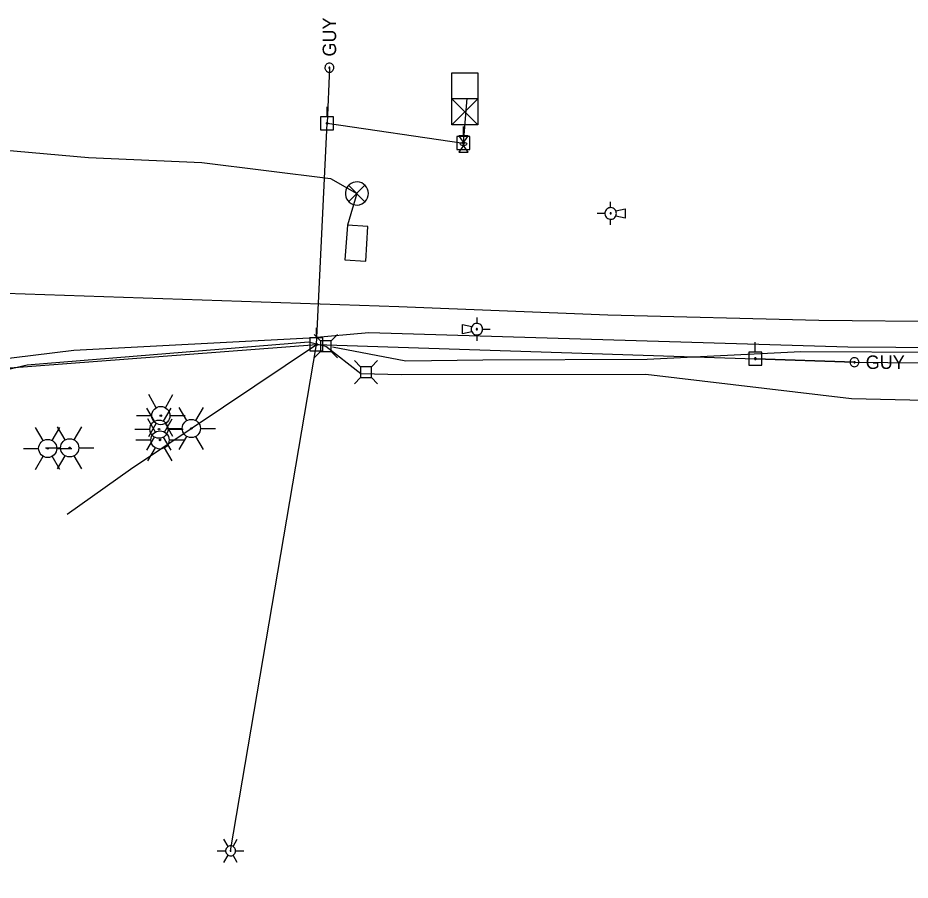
# Model space of a CAD drawing. Extents: x 596028 to 606371, y 330010 to 403088.
# Drawn here: x 603232.2 to 603487.2, y 365947.3 to 366193.6 of the extents above; entities that cross this region are included whole.
import ezdxf

# ---------------------------------------------------------------- set-up
doc = ezdxf.new("R2010")
doc.units = 0
for name, color, linetype in [('E_LTG', 7, 'Continuous'), ('E_RR_Utility', 7, 'Continuous'), ('E_SIG', 7, 'Continuous'), ('E_SIG_Conduit', 7, 'Continuous'), ('E_SIG_Loops', 7, 'Continuous'), ('E_UTL_AG', 7, 'Continuous'), ('E_UTL_E_Bold', 7, 'Continuous'), ('E_UTL_E_UG', 7, 'Continuous'), ('E_UTL_EGuyWire', 7, 'Continuous'), ('E_UTL_EPowerPole', 7, 'Continuous'), ('E_UTL_G_UG', 7, 'Continuous'), ('E_UTL_Overhead', 7, 'Continuous'), ('E_UTL_T', 7, 'Continuous'), ('E_UTL_T_UG', 7, 'Continuous')]:
    doc.layers.add(name, color=color, linetype=linetype)

# ---------------------------------------------------------------- blocks, each defined once
blk = doc.blocks.new('MTR')
at = {"layer": 'E_UTL_AG'}
for points in [[(-11.4, 19.8), (11.4, 19.8), (0, 3.8)], [(-11.4, -19.8), (11.4, -19.8), (0, -3.8)]]:
    blk.add_lwpolyline(points, close=True, dxfattribs=at)
blk.add_ellipse((0, 0), major_axis=(7.62, 0), ratio=0.5, dxfattribs=at)
blk = doc.blocks.new('_U262')
at = {"layer": 'E_UTL_E_Bold', "xscale": 0.005080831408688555, "yscale": 0.005080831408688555}
blk.add_blockref('MTR', (0, 0), dxfattribs=at)

msp = doc.modelspace()

# ---------------------------------------------------------------- linework, layer by layer
at = {"layer": 'E_LTG'}
for points in [[(603271.78, 366082.25), (603269.62, 366086)], [(603274.38, 366082.25), (603276.55, 366086)], [(603271.25, 366078.36), (603269.09, 366082.11)], [(603273.85, 366078.36), (603276.01, 366082.11)], [(603280.52, 366078.57), (603278.35, 366082.32)], [(603283.12, 366078.57), (603285.28, 366082.32)], [(603266.15, 366080), (603270.48, 366080)], [(603275.68, 366080), (603280.01, 366080)], [(603271.56, 366075.29), (603269.39, 366079.04)], [(603269.62, 366074), (603271.78, 366077.75)], [(603274.16, 366075.29), (603276.32, 366079.04)], [(603276.55, 366074), (603274.38, 366077.75)], [(603239.47, 366072.86), (603237.3, 366076.61)], [(603242.07, 366072.86), (603244.23, 366076.61)], [(603245.73, 366073.03), (603243.56, 366076.78)], [(603248.33, 366073.03), (603250.49, 366076.78)], [(603265.62, 366076.11), (603269.95, 366076.11)], [(603274.89, 366076.32), (603279.22, 366076.32)], [(603275.15, 366076.11), (603279.48, 366076.11)], [(603284.41, 366076.32), (603288.74, 366076.32)], [(603265.93, 366073.04), (603270.26, 366073.04)], [(603269.09, 366070.11), (603271.25, 366073.86)], [(603276.01, 366070.11), (603273.85, 366073.86)], [(603275.46, 366073.04), (603279.79, 366073.04)], [(603278.35, 366070.32), (603280.52, 366074.06)], [(603285.28, 366070.32), (603283.12, 366074.06)], [(603233.84, 366070.61), (603238.17, 366070.61)], [(603240.1, 366070.78), (603244.43, 366070.78)], [(603243.36, 366070.61), (603247.69, 366070.61)], [(603249.62, 366070.78), (603253.95, 366070.78)], [(603269.39, 366067.04), (603271.56, 366070.79)], [(603276.32, 366067.04), (603274.16, 366070.79)], [(603237.3, 366064.61), (603239.47, 366068.36)], [(603244.23, 366064.61), (603242.07, 366068.36)], [(603243.56, 366064.78), (603245.73, 366068.53)], [(603250.49, 366064.78), (603248.33, 366068.53)], [(603292.32, 365956.89), (603291.13, 365958.95)], [(603293.75, 365956.89), (603294.94, 365958.95)], [(603289.22, 365955.65), (603291.6, 365955.65)], [(603294.46, 365955.65), (603294.44, 365955.92), (603294.36, 365956.18), (603294.24, 365956.42), (603294.07, 365956.63), (603293.86, 365956.81), (603293.63, 365956.95), (603293.37, 365957.04), (603293.1, 365957.08), (603292.83, 365957.06), (603292.57, 365957), (603292.32, 365956.89), (603292.1, 365956.73), (603291.91, 365956.53), (603291.76, 365956.3), (603291.66, 365956.05), (603291.61, 365955.78), (603291.61, 365955.51), (603291.66, 365955.25), (603291.76, 365954.99), (603291.91, 365954.76), (603292.1, 365954.57), (603292.32, 365954.41), (603292.57, 365954.3), (603292.83, 365954.23), (603293.1, 365954.22), (603293.37, 365954.26), (603293.63, 365954.35), (603293.86, 365954.48), (603294.07, 365954.66), (603294.24, 365954.88), (603294.36, 365955.12), (603294.44, 365955.38), (603294.46, 365955.65)], [(603294.46, 365955.65), (603294.44, 365955.92), (603294.36, 365956.18), (603294.24, 365956.42), (603294.07, 365956.63), (603293.86, 365956.81), (603293.63, 365956.95), (603293.37, 365957.04), (603293.1, 365957.08), (603292.83, 365957.06), (603292.57, 365957), (603292.32, 365956.89), (603292.1, 365956.73), (603291.91, 365956.53), (603291.76, 365956.3), (603291.66, 365956.05), (603291.61, 365955.78), (603291.61, 365955.51), (603291.66, 365955.25), (603291.76, 365954.99), (603291.91, 365954.76), (603292.1, 365954.57), (603292.32, 365954.41), (603292.57, 365954.3), (603292.83, 365954.23), (603293.1, 365954.22), (603293.37, 365954.26), (603293.63, 365954.35), (603293.86, 365954.48), (603294.07, 365954.66), (603294.24, 365954.88), (603294.36, 365955.12), (603294.44, 365955.38), (603294.46, 365955.65)], [(603294.46, 365955.65), (603294.44, 365955.92), (603294.36, 365956.18), (603294.24, 365956.42), (603294.07, 365956.63), (603293.86, 365956.81), (603293.63, 365956.95), (603293.37, 365957.04), (603293.1, 365957.08), (603292.83, 365957.06), (603292.57, 365957), (603292.32, 365956.89), (603292.1, 365956.73), (603291.91, 365956.53), (603291.76, 365956.3), (603291.66, 365956.05), (603291.61, 365955.78), (603291.61, 365955.51), (603291.66, 365955.25), (603291.76, 365954.99), (603291.91, 365954.76), (603292.1, 365954.57), (603292.32, 365954.41), (603292.57, 365954.3), (603292.83, 365954.23), (603293.1, 365954.22), (603293.37, 365954.26), (603293.63, 365954.35), (603293.86, 365954.48), (603294.07, 365954.66), (603294.24, 365954.88), (603294.36, 365955.12), (603294.44, 365955.38), (603294.46, 365955.65)], [(603293.15, 365955.65), (603293.15, 365955.67), (603293.14, 365955.69), (603293.13, 365955.71), (603293.12, 365955.73), (603293.1, 365955.75), (603293.08, 365955.76), (603293.06, 365955.76), (603293.04, 365955.77), (603293.02, 365955.77), (603292.99, 365955.76), (603292.97, 365955.75), (603292.96, 365955.74), (603292.94, 365955.72), (603292.93, 365955.7), (603292.92, 365955.68), (603292.91, 365955.66), (603292.91, 365955.64), (603292.92, 365955.61), (603292.93, 365955.59), (603292.94, 365955.57), (603292.96, 365955.56), (603292.97, 365955.54), (603292.99, 365955.54), (603293.02, 365955.53), (603293.04, 365955.53), (603293.06, 365955.53), (603293.08, 365955.54), (603293.1, 365955.55), (603293.12, 365955.57), (603293.13, 365955.58), (603293.14, 365955.6), (603293.15, 365955.63), (603293.15, 365955.65)], [(603294.46, 365955.65), (603296.84, 365955.65)], [(603291.13, 365952.35), (603292.32, 365954.41)], [(603294.94, 365952.35), (603293.75, 365954.41)]]:
    msp.add_lwpolyline(points, dxfattribs=at)
for centre, radius in [((603273.08, 366080), 2.6), ((603273.08, 366080), 2.6), ((603273.08, 366080), 2.6), ((603273.08, 366080), 0.217), ((603272.55, 366076.11), 2.6), ((603272.55, 366076.11), 2.6), ((603272.55, 366076.11), 2.6), ((603281.82, 366076.32), 2.6), ((603281.82, 366076.32), 2.6), ((603281.82, 366076.32), 2.6), ((603272.86, 366073.04), 2.6), ((603272.86, 366073.04), 2.6), ((603272.86, 366073.04), 2.6), ((603272.55, 366076.11), 0.217), ((603281.82, 366076.32), 0.217), ((603240.77, 366070.61), 2.6), ((603240.77, 366070.61), 2.6), ((603240.77, 366070.61), 2.6), ((603247.03, 366070.78), 2.6), ((603247.03, 366070.78), 2.6), ((603247.03, 366070.78), 2.6), ((603272.86, 366073.04), 0.217), ((603240.77, 366070.61), 0.217), ((603247.03, 366070.78), 0.217)]:
    msp.add_circle(centre, radius, dxfattribs=at)
at = {"layer": 'E_RR_Utility'}
for points in [[(603356.27, 366163.09), (603356.27, 366177.94)], [(603356.27, 366177.94), (603363.7, 366177.94)], [(603363.7, 366177.94), (603363.7, 366163.09)], [(603363.7, 366170.51), (603356.27, 366170.51)], [(603356.27, 366170.51), (603363.7, 366163.09)], [(603356.27, 366163.09), (603363.7, 366170.51)], [(603359.98, 366170.51), (603359.98, 366170.51)], [(603363.7, 366163.09), (603356.27, 366163.09)], [(603401.65, 366139.4), (603401.65, 366141.05)], [(603403.3, 366137.75), (603403.27, 366138.06), (603403.18, 366138.37), (603403.04, 366138.64), (603402.85, 366138.89), (603402.61, 366139.1), (603402.34, 366139.25), (603402.04, 366139.36), (603401.73, 366139.4), (603401.42, 366139.39), (603401.11, 366139.31), (603400.83, 366139.18), (603400.57, 366139), (603400.35, 366138.77), (603400.18, 366138.51), (603400.07, 366138.22), (603400.01, 366137.91), (603400.01, 366137.6), (603400.07, 366137.29), (603400.18, 366137), (603400.35, 366136.73), (603400.57, 366136.51), (603400.83, 366136.32), (603401.11, 366136.19), (603401.42, 366136.12), (603401.73, 366136.1), (603402.04, 366136.15), (603402.34, 366136.25), (603402.61, 366136.41), (603402.85, 366136.61), (603403.04, 366136.86), (603403.18, 366137.14), (603403.27, 366137.44), (603403.3, 366137.75)], [(603403.11, 366138.51), (603405.78, 366139.07)], [(603405.78, 366139.07), (603405.78, 366136.43)], [(603400, 366137.75), (603397.82, 366137.75)], [(603401.82, 366137.75), (603401.81, 366137.78), (603401.8, 366137.81), (603401.79, 366137.84), (603401.77, 366137.87), (603401.75, 366137.89), (603401.72, 366137.9), (603401.69, 366137.91), (603401.66, 366137.92), (603401.63, 366137.92), (603401.6, 366137.91), (603401.57, 366137.89), (603401.54, 366137.88), (603401.52, 366137.85), (603401.5, 366137.83), (603401.49, 366137.8), (603401.49, 366137.77), (603401.49, 366137.74), (603401.49, 366137.71), (603401.5, 366137.68), (603401.52, 366137.65), (603401.54, 366137.63), (603401.57, 366137.61), (603401.6, 366137.6), (603401.63, 366137.59), (603401.66, 366137.59), (603401.69, 366137.59), (603401.72, 366137.6), (603401.75, 366137.62), (603401.77, 366137.64), (603401.79, 366137.66), (603401.8, 366137.69), (603401.81, 366137.72), (603401.82, 366137.75)], [(603401.65, 366134.45), (603401.65, 366136.1)], [(603405.78, 366136.43), (603403.11, 366136.99)], [(603363.42, 366107.99), (603363.42, 366106.34)], [(603359.29, 366103.37), (603359.29, 366106.01)], [(603359.29, 366106.01), (603361.95, 366105.45)], [(603361.77, 366104.69), (603361.8, 366104.37), (603361.88, 366104.07), (603362.03, 366103.79), (603362.22, 366103.55), (603362.46, 366103.34), (603362.73, 366103.19), (603363.03, 366103.08), (603363.34, 366103.04), (603363.65, 366103.05), (603363.96, 366103.13), (603364.24, 366103.26), (603364.5, 366103.44), (603364.71, 366103.67), (603364.88, 366103.93), (603365, 366104.22), (603365.06, 366104.53), (603365.06, 366104.84), (603365, 366105.15), (603364.88, 366105.44), (603364.71, 366105.71), (603364.5, 366105.93), (603364.24, 366106.11), (603363.96, 366106.25), (603363.65, 366106.32), (603363.34, 366106.33), (603363.03, 366106.29), (603362.73, 366106.19), (603362.46, 366106.03), (603362.22, 366105.82), (603362.03, 366105.58), (603361.88, 366105.3), (603361.8, 366105), (603361.77, 366104.69)], [(603361.95, 366103.92), (603359.29, 366103.37)], [(603363.25, 366104.69), (603363.25, 366104.65), (603363.26, 366104.62), (603363.28, 366104.6), (603363.3, 366104.57), (603363.32, 366104.55), (603363.35, 366104.54), (603363.38, 366104.53), (603363.41, 366104.52), (603363.44, 366104.52), (603363.47, 366104.53), (603363.5, 366104.54), (603363.52, 366104.56), (603363.55, 366104.58), (603363.56, 366104.61), (603363.57, 366104.64), (603363.58, 366104.67), (603363.58, 366104.7), (603363.57, 366104.73), (603363.56, 366104.76), (603363.55, 366104.79), (603363.52, 366104.81), (603363.5, 366104.83), (603363.47, 366104.84), (603363.44, 366104.85), (603363.41, 366104.85), (603363.38, 366104.85), (603363.35, 366104.84), (603363.32, 366104.82), (603363.3, 366104.8), (603363.28, 366104.78), (603363.26, 366104.75), (603363.25, 366104.72), (603363.25, 366104.69)], [(603363.42, 366103.04), (603363.42, 366101.39)], [(603365.07, 366104.69), (603367.24, 366104.69)]]:
    msp.add_lwpolyline(points, dxfattribs=at)
at = {"layer": 'E_SIG'}
for points in [[(603332.42, 366143.46), (603332.36, 366144.08), (603332.19, 366144.68), (603331.9, 366145.24), (603331.51, 366145.74), (603331.04, 366146.15), (603330.49, 366146.46), (603329.9, 366146.66), (603329.28, 366146.75), (603328.65, 366146.72), (603328.04, 366146.58), (603327.47, 366146.32), (603326.96, 366145.95), (603326.53, 366145.5), (603326.19, 366144.97), (603325.96, 366144.39), (603325.84, 366143.77), (603325.84, 366143.14), (603325.96, 366142.53), (603326.19, 366141.95), (603326.53, 366141.42), (603326.96, 366140.96), (603327.47, 366140.6), (603328.04, 366140.34), (603328.65, 366140.19), (603329.28, 366140.16), (603329.9, 366140.25), (603330.49, 366140.46), (603331.04, 366140.77), (603331.51, 366141.18), (603331.9, 366141.67), (603332.19, 366142.23), (603332.36, 366142.83), (603332.42, 366143.46)], [(603331.39, 366145.79), (603326.78, 366141.14)], [(603326.78, 366145.74), (603331.43, 366141.09)]]:
    msp.add_lwpolyline(points, dxfattribs=at)
at = {"layer": 'E_SIG_Conduit'}
msp.add_lwpolyline([(603109.8, 366162.69), (603137.66, 366161.72), (603197.68, 366158.59), (603252.39, 366153.76), (603284.85, 366152.26), (603321.54, 366147.74), (603329.12, 366143.46)], dxfattribs=at)
at = {"layer": 'E_SIG_Loops'}
msp.add_lwpolyline([(603329.12, 366143.46), (603326.43, 366134.39)], dxfattribs=at)
msp.add_lwpolyline([(603326.43, 366134.39), (603325.69, 366124.52), (603331.71, 366124.1), (603332.22, 366134.05)], close=True, dxfattribs=at)
at = {"layer": 'E_UTL_E_UG'}
msp.add_line((603359.6, 366157.85), (603360.68, 366170.7), dxfattribs=at)
at = {"layer": 'E_UTL_EGuyWire'}
for p, q in [((603321.27, 366179.38), (603320.62, 366163.5)), ((603471.34, 366095.25), (603443.01, 366096.25))]:
    msp.add_line(p, q, dxfattribs=at)
for points in [[(603321.27, 366180.66), (603321.03, 366180.64), (603320.79, 366180.57), (603320.58, 366180.46), (603320.38, 366180.3), (603320.22, 366180.12), (603320.1, 366179.91), (603320.02, 366179.68), (603319.99, 366179.44), (603320, 366179.19), (603320.06, 366178.96), (603320.16, 366178.73), (603320.3, 366178.54), (603320.48, 366178.37), (603320.68, 366178.24), (603320.91, 366178.14), (603321.15, 366178.1), (603321.39, 366178.1), (603321.63, 366178.14), (603321.86, 366178.24), (603322.06, 366178.37), (603322.24, 366178.54), (603322.38, 366178.73), (603322.48, 366178.96), (603322.54, 366179.19), (603322.55, 366179.44), (603322.52, 366179.68), (603322.44, 366179.91), (603322.31, 366180.12), (603322.15, 366180.3), (603321.96, 366180.46), (603321.75, 366180.57), (603321.51, 366180.64), (603321.27, 366180.66)], [(603321.27, 366179.54), (603321.24, 366179.53), (603321.21, 366179.52), (603321.18, 366179.51), (603321.16, 366179.49), (603321.14, 366179.47), (603321.12, 366179.44), (603321.11, 366179.41), (603321.11, 366179.38), (603321.11, 366179.35), (603321.12, 366179.32), (603321.13, 366179.3), (603321.15, 366179.27), (603321.17, 366179.25), (603321.2, 366179.23), (603321.22, 366179.22), (603321.25, 366179.22), (603321.28, 366179.22), (603321.31, 366179.22), (603321.34, 366179.23), (603321.37, 366179.25), (603321.39, 366179.27), (603321.41, 366179.3), (603321.42, 366179.32), (603321.43, 366179.35), (603321.43, 366179.38), (603321.42, 366179.41), (603321.41, 366179.44), (603321.4, 366179.47), (603321.38, 366179.49), (603321.36, 366179.51), (603321.33, 366179.52), (603321.3, 366179.53), (603321.27, 366179.54)], [(603472.63, 366095.25), (603472.6, 366095.49), (603472.53, 366095.72), (603472.42, 366095.94), (603472.27, 366096.13), (603472.09, 366096.29), (603471.88, 366096.42), (603471.65, 366096.49), (603471.4, 366096.53), (603471.16, 366096.52), (603470.92, 366096.46), (603470.7, 366096.36), (603470.5, 366096.22), (603470.33, 366096.04), (603470.2, 366095.84), (603470.11, 366095.61), (603470.07, 366095.37), (603470.07, 366095.13), (603470.11, 366094.89), (603470.2, 366094.66), (603470.33, 366094.45), (603470.5, 366094.28), (603470.7, 366094.14), (603470.92, 366094.04), (603471.16, 366093.98), (603471.4, 366093.97), (603471.65, 366094), (603471.88, 366094.08), (603472.09, 366094.2), (603472.27, 366094.36), (603472.42, 366094.55), (603472.53, 366094.77), (603472.6, 366095), (603472.63, 366095.25)], [(603471.5, 366095.25), (603471.5, 366095.28), (603471.49, 366095.31), (603471.48, 366095.33), (603471.46, 366095.36), (603471.44, 366095.38), (603471.41, 366095.39), (603471.38, 366095.4), (603471.35, 366095.41), (603471.32, 366095.41), (603471.29, 366095.4), (603471.26, 366095.39), (603471.24, 366095.37), (603471.22, 366095.35), (603471.2, 366095.32), (603471.19, 366095.29), (603471.18, 366095.26), (603471.18, 366095.23), (603471.19, 366095.2), (603471.2, 366095.17), (603471.22, 366095.15), (603471.24, 366095.13), (603471.26, 366095.11), (603471.29, 366095.1), (603471.32, 366095.09), (603471.35, 366095.09), (603471.38, 366095.09), (603471.41, 366095.1), (603471.44, 366095.12), (603471.46, 366095.14), (603471.48, 366095.16), (603471.49, 366095.19), (603471.5, 366095.22), (603471.5, 366095.25)]]:
    msp.add_lwpolyline(points, dxfattribs=at)
at = {"layer": 'E_UTL_EPowerPole'}
for points in [[(603320.59, 366165.34), (603320.59, 366168.25)], [(603322.44, 366165.34), (603318.75, 366165.34)], [(603318.75, 366165.34), (603318.75, 366161.65)], [(603320.86, 366163.5), (603320.86, 366163.54), (603320.84, 366163.59), (603320.82, 366163.63), (603320.8, 366163.66), (603320.76, 366163.69), (603320.72, 366163.71), (603320.68, 366163.73), (603320.63, 366163.74), (603320.59, 366163.73), (603320.55, 366163.72), (603320.5, 366163.7), (603320.47, 366163.68), (603320.44, 366163.64), (603320.41, 366163.61), (603320.39, 366163.56), (603320.39, 366163.52), (603320.39, 366163.47), (603320.39, 366163.43), (603320.41, 366163.39), (603320.44, 366163.35), (603320.47, 366163.32), (603320.5, 366163.29), (603320.55, 366163.27), (603320.59, 366163.26), (603320.63, 366163.26), (603320.68, 366163.27), (603320.72, 366163.28), (603320.76, 366163.3), (603320.8, 366163.33), (603320.82, 366163.37), (603320.84, 366163.41), (603320.86, 366163.45), (603320.86, 366163.5)], [(603322.44, 366161.65), (603322.44, 366165.34)], [(603318.75, 366161.65), (603322.44, 366161.65)], [(603359.57, 366159.69), (603359.57, 366162.6)], [(603361.42, 366159.69), (603357.73, 366159.69)], [(603357.73, 366159.69), (603357.73, 366156)], [(603361.42, 366156), (603361.42, 366159.69)], [(603359.84, 366157.85), (603359.84, 366157.89), (603359.83, 366157.93), (603359.8, 366157.97), (603359.78, 366158.01), (603359.74, 366158.04), (603359.7, 366158.06), (603359.66, 366158.08), (603359.62, 366158.08), (603359.57, 366158.08), (603359.53, 366158.07), (603359.48, 366158.05), (603359.45, 366158.03), (603359.42, 366157.99), (603359.39, 366157.95), (603359.38, 366157.91), (603359.37, 366157.87), (603359.37, 366157.82), (603359.38, 366157.78), (603359.39, 366157.74), (603359.42, 366157.7), (603359.45, 366157.66), (603359.48, 366157.64), (603359.53, 366157.62), (603359.57, 366157.61), (603359.62, 366157.61), (603359.66, 366157.61), (603359.7, 366157.63), (603359.74, 366157.65), (603359.78, 366157.68), (603359.8, 366157.72), (603359.83, 366157.76), (603359.84, 366157.8), (603359.84, 366157.85)], [(603357.73, 366156), (603361.42, 366156)], [(603317.57, 366102.18), (603317.57, 366105.09)], [(603319.41, 366102.18), (603315.72, 366102.18)], [(603315.72, 366102.18), (603315.72, 366098.49)], [(603317.84, 366100.34), (603317.83, 366100.38), (603317.82, 366100.42), (603317.8, 366100.46), (603317.77, 366100.5), (603317.74, 366100.53), (603317.7, 366100.55), (603317.66, 366100.57), (603317.61, 366100.57), (603317.57, 366100.57), (603317.52, 366100.56), (603317.48, 366100.54), (603317.44, 366100.52), (603317.41, 366100.48), (603317.39, 366100.45), (603317.37, 366100.4), (603317.36, 366100.36), (603317.36, 366100.31), (603317.37, 366100.27), (603317.39, 366100.23), (603317.41, 366100.19), (603317.44, 366100.16), (603317.48, 366100.13), (603317.52, 366100.11), (603317.57, 366100.1), (603317.61, 366100.1), (603317.66, 366100.1), (603317.7, 366100.12), (603317.74, 366100.14), (603317.77, 366100.17), (603317.8, 366100.21), (603317.82, 366100.25), (603317.83, 366100.29), (603317.84, 366100.34)], [(603319.41, 366098.49), (603319.41, 366102.18)], [(603442.98, 366098.09), (603442.98, 366101)], [(603315.72, 366098.49), (603319.41, 366098.49)], [(603444.82, 366098.09), (603441.13, 366098.09)], [(603441.13, 366098.09), (603441.13, 366094.4)], [(603444.82, 366094.4), (603444.82, 366098.09)], [(603443.25, 366096.25), (603443.24, 366096.29), (603443.23, 366096.34), (603443.21, 366096.38), (603443.18, 366096.41), (603443.15, 366096.44), (603443.11, 366096.46), (603443.06, 366096.48), (603443.02, 366096.49), (603442.97, 366096.48), (603442.93, 366096.47), (603442.89, 366096.45), (603442.85, 366096.43), (603442.82, 366096.4), (603442.8, 366096.36), (603442.78, 366096.31), (603442.77, 366096.27), (603442.77, 366096.22), (603442.78, 366096.18), (603442.8, 366096.14), (603442.82, 366096.1), (603442.85, 366096.07), (603442.89, 366096.04), (603442.93, 366096.02), (603442.97, 366096.01), (603443.02, 366096.01), (603443.06, 366096.02), (603443.11, 366096.03), (603443.15, 366096.05), (603443.18, 366096.08), (603443.21, 366096.12), (603443.23, 366096.16), (603443.24, 366096.2), (603443.25, 366096.25)], [(603441.13, 366094.4), (603444.82, 366094.4)]]:
    msp.add_lwpolyline(points, dxfattribs=at)
at = {"layer": 'E_UTL_G_UG'}
msp.add_lwpolyline([(602064.65, 366129.33), (602159.75, 366129.18), (602186.46, 366129.51), (602351.38, 366125.7), (602670.13, 366121.01), (602772.38, 366123.19), (602906.89, 366119.45), (603193.33, 366116.32), (603228.66, 366114.99), (603341.11, 366111.13), (603400.82, 366108.8), (603461.16, 366107.3), (603499.17, 366106.9), (603544.47, 366106.13), (603614.76, 366105.01), (603698.76, 366104.03), (603783.07, 366102.8), (603815.22, 366102.1), (603848.85, 366101.72), (603872.94, 366101.46), (603913.18, 366100.92), (604019.09, 366099.63), (604048.66, 366099.45), (604073.49, 366098.99)], dxfattribs=at)
at = {"layer": 'E_UTL_Overhead'}
msp.add_line((603293.03, 365955.65), (603317.6, 366100.34), dxfattribs=at)
for points in [[(603317.6, 366100.34), (603320.62, 366163.5), (603359.6, 366157.85)], [(601249.7, 366078.68), (601344.65, 366080.23), (601543.43, 366080.93), (601669.7, 366081.28), (601780.71, 366081.68), (601890.31, 366081.76), (601961.16, 366077.77), (602036.2, 366067.33), (602181.58, 366085.08), (602296.72, 366081.44), (602344.56, 366079.52), (602371.94, 366078.93), (602585.07, 366035.91), (602953.71, 366030.37), (603201.09, 366091.48), (603317.6, 366100.34), (603443.01, 366096.25), (603471.34, 366095.25), (603557.26, 366094.43), (603700.38, 366092.15), (603857.89, 366090.59), (604035.11, 366088.93), (604164.86, 366086.71)], [(603246.34, 366051.88), (603264.39, 366064.65), (603317.6, 366100.34)]]:
    msp.add_lwpolyline(points, dxfattribs=at)
at = {"layer": 'E_UTL_T'}
for points in [[(603318.72, 366101.37), (603316.96, 366103.12)], [(603321.81, 366101.37), (603323.56, 366103.12)], [(603321.81, 366101.37), (603318.72, 366101.37)], [(603318.72, 366101.37), (603318.72, 366098.27)], [(603321.81, 366098.27), (603321.81, 366101.37)], [(603318.72, 366098.27), (603316.96, 366096.52)], [(603318.72, 366098.27), (603321.81, 366098.27)], [(603321.81, 366098.27), (603323.56, 366096.52)], [(603330.2, 366093.96), (603328.45, 366095.71)], [(603333.3, 366093.96), (603335.05, 366095.71)], [(603333.3, 366093.96), (603330.2, 366093.96)], [(603330.2, 366093.96), (603330.2, 366090.86)], [(603333.3, 366090.86), (603333.3, 366093.96)], [(603330.2, 366090.86), (603328.45, 366089.11)], [(603330.2, 366090.86), (603333.3, 366090.86)], [(603333.3, 366090.86), (603335.05, 366089.11)]]:
    msp.add_lwpolyline(points, dxfattribs=at)
at = {"layer": 'E_UTL_T_UG'}
for points in [[(603035.54, 366069.6), (603104.02, 366068.3), (603158.38, 366070.37), (603158.94, 366077.48), (603161.43, 366085.4), (603196.99, 366092.43), (603248.22, 366098.7), (603315.46, 366102.24), (603332.55, 366103.7), (603469.48, 366099.65), (603551.96, 366099.04), (603556.8, 366098.3), (603585.12, 366098.97), (603710.89, 366095.7), (603821.57, 366084.39), (603872.36, 366088.29), (603927.9, 366091.4), (604026.37, 366093.32), (604032.87, 366087.92), (604063.87, 366094.02), (604103.43, 366093.22)], [(603234.91, 366094.52), (603315.3, 366101.06), (603320.26, 366099.82), (603330.26, 366091.98), (603341.92, 366091.74), (603411.67, 366091.86), (603470.53, 366084.88), (603549.43, 366083.11), (603550.74, 366085.85), (603573.01, 366081.77), (603703.68, 366074.48), (603858.37, 366067.2), (603916.28, 366066.98), (604024.61, 366069.25), (604064.94, 366069.21)], [(603322.16, 366099.6), (603343.07, 366095.61), (603365.08, 366095.94), (603412.13, 366096.14), (603455.97, 366098.3), (603496.47, 366098.08), (603534.79, 366095.3), (603554.43, 366095.99), (603556.75, 366094.96), (603556.75, 366094.64)], [(603041.98, 365704.01), (603061.18, 365813.48), (603072.97, 365876.47), (603089.07, 365930.3), (603151.07, 366050.7), (603158.38, 366069.34), (603171.24, 366078.96), (603204.62, 366087.45), (603234.91, 366094.52)]]:
    msp.add_lwpolyline(points, dxfattribs=at)

# ---------------------------------------------------------------- block references
at = {"layer": 'E_UTL_E_Bold', "xscale": 23.622000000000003, "yscale": 23.622000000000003}
msp.add_blockref('_U262', (603359.6, 366157.61), dxfattribs=at)

# ---------------------------------------------------------------- texts
at = {"layer": 'E_UTL_EGuyWire'}
msp.add_text('GUY', height=3.85, rotation=90, dxfattribs=at).set_placement((603323.19, 366182.58))
msp.add_text('GUY', height=3.85, dxfattribs=at).set_placement((603474.55, 366093.32))

doc.saveas('drawing.dxf')
